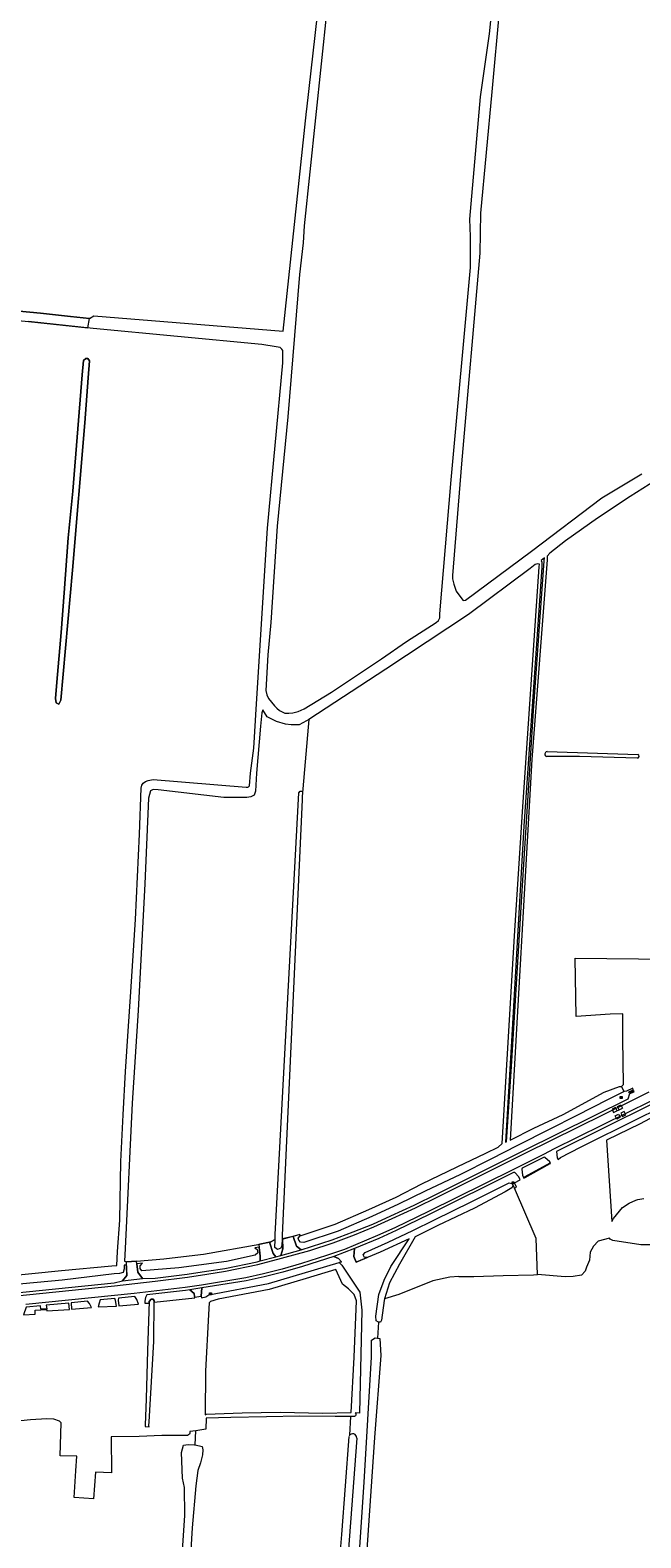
# Model space of a CAD drawing. Header units: metres. Extents: x 209813 to 223847, y 571801 to 587119.
# Tile 409 of 656: x 221261 to 221510, y 578542 to 579156. Entities that reach past the tile are written whole.
import ezdxf
from ezdxf.enums import TextEntityAlignment as Align

# ---------------------------------------------------------------- set-up
doc = ezdxf.new("R2010")
doc.units = ezdxf.units.M
for name, color, linetype, lineweight in [('B-RO-GK-BESCHOEIING_DAMWAND-G', 8, 'GK-BESCHOEIING', 0), ('B-RO-GR-GRAS-GV', 8, 'Continuous', 0), ('B-RO-KL-DATA_CAI-S', 8, 'Continuous', 0), ('B-RO-KL-TELPUNT_TELKAST-S', 8, 'Continuous', 0), ('B-RO-OG-WATER_GREPPEL-GV', 8, 'Continuous', 0), ('B-RO-OG-WEG-GV', 8, 'Continuous', 0), ('B-RO-VH-VERHARDING_PUIN-GV', 8, 'Continuous', 0), ('B-RO-VH-VERHARDING_STRAATBAKSTEEN-GV', 8, 'Continuous', 0), ('B-RO-VW-MARKERING-G', 8, 'Continuous', 0), ('B-RO-VW-VRI-G', 8, 'Continuous', 0)]:
    doc.layers.add(name, color=color, linetype=linetype, lineweight=lineweight)
doc.styles.add('NLCS-ISO', font='txt')
doc.linetypes.add('GK-BESCHOEIING', pattern='A,30,-5,[1,NLCS.shx,S=1,R=0,X=0,Y=0],-5', length=40)

# ---------------------------------------------------------------- blocks, each defined once
blk = doc.blocks.new('SKL-DATA_SIGNAAL_CAIKAST-SO')
at = {"color": 0, "linetype": 'ByBlock', "lineweight": 18}
for points in [[(-2, 2), (2, 2), (2, 1.68), (-2, 1.68)], [(-2, 1.52), (2, 1.52), (2, -2), (-2, -2)]]:
    blk.add_lwpolyline(points, close=True, dxfattribs=at)
at = {"color": 0, "linetype": 'ByBlock', "lineweight": 18, "style": 'NLCS-ISO'}
blk.add_text('cai', height=1.5, dxfattribs=at).set_placement((0, 0), align=Align.MIDDLE_CENTER)
blk = doc.blocks.new('SKL-TELKAST-SO')
at = {"lineweight": 18}
for points in [[(-2, 2), (2, 2), (2, 1.68), (-2, 1.68)], [(-2, 1.52), (2, 1.52), (2, -2), (-2, -2)]]:
    blk.add_lwpolyline(points, close=True, dxfattribs=at)
at = {"lineweight": 18, "style": 'NLCS-ISO'}
blk.add_text('tel', height=1.8, dxfattribs=at).set_placement((0, 0), align=Align.MIDDLE_CENTER)

msp = doc.modelspace()

# ---------------------------------------------------------------- linework, layer by layer
at = {"layer": 'B-RO-GK-BESCHOEIING_DAMWAND-G', "flags": 128}
msp.add_lwpolyline([(221503.446, 578724.18), (221502.354, 578726.322)], dxfattribs=at)
at = {"layer": 'B-RO-GR-GRAS-GV', "flags": 128}
for points in [[(221222.039, 579045.238), (221265.521, 579041.241), (221277.841, 579039.781), (221285.529, 579039.045), (221287.267, 579040.079), (221364.525, 579033.862), (221373.97, 579123.356), (221374.166, 579124.245), (221378.529, 579162.634)], [(221382.229, 579164.747), (221373.076, 579076.726), (221372.594, 579069.78), (221371.134, 579056.923), (221366.326, 578998.93), (221362.072, 578954.434), (221359.422, 578915.175), (221358.193, 578902.072), (221357.46, 578887.471), (221357.825, 578885.81), (221358.519, 578884.247), (221360.943, 578881.239), (221361.883, 578880.286), (221362.938, 578879.383), (221365.096, 578878.3), (221366.808, 578878.27), (221368.355, 578878.404), (221370.576, 578878.968), (221373.026, 578880.042), (221384.157, 578886.924), (221404.577, 578900.388), (221414.702, 578907.463), (221426.828, 578915.2), (221427.808, 578916.015), (221428.34, 578917.138), (221428.314, 578918.767), (221432.989, 578973.381), (221440.836, 579059.774), (221440.763, 579072.379), (221440.518, 579079.519), (221444.925, 579129.328), (221448.522, 579154.935), (221449.486, 579164.343)], [(221452.691, 579165.532), (221449.5, 579131.264), (221444.829, 579081.931), (221444.631, 579065.683), (221437.11, 578979.87), (221433.414, 578934.396), (221433.504, 578933.062), (221433.967, 578930.811), (221434.92, 578927.918), (221437.698, 578924.339), (221438.118, 578924.227), (221438.726, 578924.272), (221465.639, 578944.293), (221494.35, 578965.984), (221510.643, 578975.804)], [(221248.494, 578648.775), (221274.141, 578651.346), (221294.667, 578653.209), (221296.704, 578653.331), (221297.009, 578659.085), (221297.857, 578671.83), (221298.378, 578695.737), (221299.331, 578714.75), (221300.286, 578732.321), (221301.29, 578748.863), (221302.374, 578764.891), (221304.291, 578794.296), (221305.893, 578829.055), (221306.603, 578847.704), (221306.829, 578848.986), (221307.382, 578849.751), (221308.391, 578850.532), (221309.398, 578850.929), (221311.468, 578851.338), (221349.395, 578848.121), (221350.053, 578848.19), (221350.346, 578848.317), (221350.714, 578848.717), (221351.212, 578853.868), (221352.578, 578864.092), (221353.589, 578882.088), (221358.107, 578953.637), (221364.282, 579020.915), (221364.392, 579024.631), (221364.271, 579025.985), (221363.945, 579026.59), (221363.217, 579027.142), (221361.556, 579027.516), (221355.809, 579028.39), (221287.033, 579035.007), (221260.64, 579037.758)], [(221521.386, 578976.268), (221505.907, 578966.48), (221492.59, 578957.777), (221479.527, 578948.543), (221473.146, 578943.458), (221472.021, 578942.283), (221472.03, 578940.782), (221465.76, 578859.473), (221457.039, 578704.441), (221466.598, 578709.253), (221478.568, 578714.853), (221495.285, 578723.969), (221501.551, 578726.348), (221502.354, 578726.322), (221503.126, 578727.111), (221502.852, 578745.717), (221502.848, 578755.865), (221497.795, 578755.733), (221483.825, 578754.781), (221483.507, 578778.593), (221522.164, 578778.095)], [(221374.948, 578875.766), (221374.038, 578875.171), (221371.046, 578873.504), (221367.704, 578873.548), (221365.383, 578873.873), (221361.744, 578874.904), (221357.955, 578876.757), (221356.173, 578879.618), (221355.796, 578878.466), (221355.23, 578872.951), (221353.566, 578853.872), (221353.209, 578846.494), (221352.689, 578844.888), (221351.242, 578844.238), (221349.704, 578844.023), (221340.35, 578844.008), (221313.582, 578847.09), (221311.557, 578847.268), (221310.456, 578846.674), (221309.555, 578843.676), (221308.165, 578808.748), (221305.322, 578757.161), (221302.949, 578719.549), (221300.047, 578660.34), (221299.817, 578655.149), (221300.62, 578654.896), (221304.741, 578655.21), (221315.836, 578656.152), (221326.102, 578657.264), (221331.976, 578658.004), (221354.999, 578662.065), (221359.406, 578663.05), (221360.997, 578663.858), (221361.195, 578663.851), (221361.211, 578665.988), (221370.925, 578845.921), (221371.391, 578846.577), (221372.09, 578846.492), (221372.433, 578846.153)], [(221472.023, 578862.676), (221509.003, 578861.438)], [(221508.82, 578860.042), (221485.205, 578860.617), (221471.913, 578860.595)], [(221517.588, 578715.137), (221509.913, 578711.088), (221496.297, 578704.36), (221498.39, 578671.255), (221499.099, 578672.542), (221502.814, 578676.963), (221505.51, 578678.83), (221508.221, 578680.022), (221508.953, 578680.237), (221511.422, 578680.663)], [(221436.057, 578648.945), (221442.195, 578648.945), (221454.154, 578649.263), (221466.537, 578649.58), (221468.124, 578649.792), (221467.581, 578664.45), (221458.728, 578684.928), (221458.18, 578685.927), (221457.652, 578684.954), (221454.933, 578683.409), (221442.394, 578676.78), (221427.563, 578669.733), (221418.211, 578665.049), (221411.91, 578653.943), (221407.802, 578646.34), (221405.785, 578639.815)], [(221403.275, 578630.324), (221402.437, 578630.825), (221402.252, 578632.797), (221403.484, 578641.61), (221405.639, 578647.403), (221408.287, 578652.949), (221415.757, 578664.259), (221403.988, 578658.795), (221394.217, 578654.77), (221393.334, 578657.11), (221393.514, 578660.314), (221385.168, 578657.121), (221386.999, 578656.269), (221388.233, 578654.856), (221387.296, 578654.579), (221388.38, 578653.568), (221395.68, 578642.515), (221396.529, 578635.158), (221395.53, 578593.227), (221393.754, 578593.405), (221394.026, 578593.075), (221394.042, 578592.545), (221393.967, 578592.216), (221393.6, 578591.962), (221392.076, 578591.942)], [(221514.538, 578661.789), (221510.189, 578661.848), (221498.851, 578663.571), (221497.757, 578664.07), (221497.413, 578664.584), (221492.784, 578663.339), (221490.879, 578661.222), (221489.609, 578658.788), (221489.291, 578655.507), (221488.021, 578652.649), (221487.492, 578651.062), (221486.01, 578649.474), (221482.624, 578648.945), (221479.449, 578648.734), (221468.124, 578649.792)], [(221436.057, 578648.945), (221432.458, 578648.628), (221425.473, 578647.146), (221411.609, 578641.643), (221405.785, 578639.815), (221405.578, 578639.083), (221404.531, 578631.134), (221404.1, 578630.271), (221403.275, 578630.324), (221402.854, 578623.84), (221403.842, 578623.724), (221404.333, 578616.74), (221401.671, 578583.399), (221397.155, 578517.854), (221391.162, 578399.03), (221400.603, 578398.874), (221438.86, 578395.392), (221483.343, 578391.657), (221501.835, 578389.88), (221528.486, 578387.878), (221554.213, 578385.716), (221555.168, 578384.83), (221554.944, 578383.784)], [(221395.3, 578532.574), (221397.533, 578565.209), (221400.518, 578616.125), (221400.509, 578622.969), (221401.943, 578623.947), (221402.854, 578623.84)], [(221391.661, 578584.352), (221392.076, 578591.942), (221385.651, 578591.858), (221371.124, 578591.972), (221357.729, 578591.805), (221343.183, 578591.499), (221333.041, 578591.224), (221332.936, 578586.689), (221328.877, 578586.102)], [(221279.282, 578558.969), (221280.037, 578569.778), (221280.335, 578575.783), (221273.639, 578575.865), (221274.04, 578589.358), (221273.342, 578589.967), (221271.052, 578590.869), (221268.139, 578590.913), (221261.556, 578590.507), (221225.962, 578586.827)], [(221319.075, 578464.673), (221319.206, 578466.092), (221320.814, 578498.37), (221324.396, 578551.588), (221324.278, 578562.977), (221323.481, 578566.778), (221323.003, 578577.278), (221323.805, 578580.193), (221325.713, 578580.443), (221328.298, 578580.381), (221328.629, 578580.312), (221328.877, 578586.102), (221326.446, 578585.75), (221326.485, 578585.063), (221326.337, 578584.716), (221325.531, 578584.194), (221314.993, 578584.112), (221305.858, 578583.718), (221294.419, 578583.677), (221294.456, 578568.941), (221287.959, 578569.225), (221287.204, 578558.416), (221279.282, 578558.969)], [(221328.629, 578580.312), (221331.442, 578579.728), (221331.708, 578578.297), (221331.646, 578576.256), (221330.779, 578573.028), (221329.698, 578569.899), (221328.819, 578563.709), (221327.384, 578546.608), (221326.292, 578528.514), (221324.874, 578497.56), (221323.074, 578464.756), (221322.972, 578464.431), (221322.82, 578464.128)], [(221383.134, 578464.41), (221384.477, 578487.807), (221386.626, 578522.628), (221388.361, 578543.915), (221389.873, 578563.659), (221391.306, 578583.713)], [(221394.432, 578583.144), (221389.39, 578514.391)]]:
    msp.add_lwpolyline(points, dxfattribs=at)
for points in [[(221272.282, 578890.931), (221273.979, 578911.095), (221275.235, 578927.37), (221276.797, 578949.637), (221278.707, 578968.759), (221282.613, 579016.029), (221283.14, 579021.907), (221284.1, 579022.78), (221284.338, 579022.78), (221284.814, 579022.7), (221285.551, 579021.825), (221285.037, 579014.902), (221283.606, 578996.545), (221278.573, 578936.544), (221273.924, 578883.613), (221273.12, 578881.939), (221271.995, 578882.535), (221271.683, 578884.292)], [(221385.656, 578670.288), (221399.42, 578676.151), (221410.576, 578681.184), (221420.98, 578686.578), (221435.316, 578693.581), (221447.034, 578699.174), (221452.143, 578701.64), (221453.67, 578703.058), (221458.692, 578787.582), (221462.05, 578838.142), (221468.795, 578937.841), (221468.963, 578939.03), (221468.247, 578939.064), (221467.132, 578938.781), (221465.111, 578937.202), (221440.033, 578918.434), (221406.246, 578896.243), (221374.948, 578875.766), (221372.279, 578844.341), (221372.282, 578842.958), (221364.019, 578665.748), (221364.031, 578664.145), (221370.938, 578665.946), (221371.235, 578666.05), (221371.424, 578665.51)], [(221334.272, 578638.12), (221334.043, 578633.422), (221332.797, 578610.409), (221332.682, 578592.596), (221333.03, 578592.814), (221347.779, 578593.393), (221363.221, 578593.677), (221380.652, 578593.31), (221392.166, 578593.597), (221393.393, 578616.063), (221394.302, 578639.05), (221393.342, 578641.618), (221391.151, 578643.844), (221388.652, 578645.831), (221385.907, 578651.778), (221373.825, 578648.094), (221358.757, 578643.644), (221337.978, 578639.738), (221334.869, 578638.758)]]:
    msp.add_lwpolyline(points, close=True, dxfattribs=at)
at = {"layer": 'B-RO-GR-GRAS-GV'}
msp.add_arc((221392.841, 578583.277), 1.597, 355.234182, 155.662016, dxfattribs=at)
at = {"layer": 'B-RO-OG-WATER_GREPPEL-GV', "flags": 128}
for points in [[(221197.35, 579042.228), (221197.916, 579042.679), (221198.41, 579042.804), (221229.528, 579040.775), (221260.64, 579037.758), (221284.898, 579035.23), (221285.529, 579039.045), (221277.841, 579039.781), (221265.521, 579041.241), (221222.039, 579045.238), (221206.525, 579045.96), (221198.465, 579046.222), (221197.882, 579046.554), (221197.772, 579046.869)], [(221273.924, 578883.613), (221278.573, 578936.544), (221283.606, 578996.545), (221285.037, 579014.902), (221285.551, 579021.825), (221284.814, 579022.7), (221284.338, 579022.78), (221284.1, 579022.78), (221283.14, 579021.907), (221282.613, 579016.029), (221278.707, 578968.759), (221276.797, 578949.637), (221275.235, 578927.37), (221273.979, 578911.095), (221272.282, 578890.931), (221271.683, 578884.292), (221271.995, 578882.535), (221273.12, 578881.939)], [(221455.023, 578703.613), (221455.419, 578703.776), (221457.49, 578734.436), (221461.901, 578805.916), (221466.527, 578879.3), (221470.853, 578940.349), (221471.007, 578941.557), (221469.577, 578940.532), (221469.892, 578939.777), (221469.845, 578937.704), (221462.614, 578832.338), (221457.5, 578744.789)], [(221463.15, 578689.251), (221473.244, 578694.924), (221473.133, 578695.031), (221462.982, 578689.494), (221462.811, 578689.186)], [(221308.27, 578588.347), (221308.238, 578587.82), (221309.901, 578587.642), (221309.702, 578588.168), (221309.718, 578588.695), (221309.816, 578589.287), (221309.831, 578589.732), (221311.717, 578622.456), (221311.934, 578639.032), (221311.481, 578639.689), (221310.675, 578639.628), (221309.932, 578638.709), (221309.175, 578618.778), (221308.705, 578599.101)]]:
    msp.add_lwpolyline(points, close=True, dxfattribs=at)
at = {"layer": 'B-RO-OG-WATER_GREPPEL-GV'}
for points in [[(221472.023, 578862.676, 0.8264775), (221471.913, 578860.595)], [(221508.82, 578860.042, 0.8732279), (221509.003, 578861.438)]]:
    msp.add_lwpolyline(points, format="xyb", dxfattribs=at)
at = {"layer": 'B-RO-OG-WEG-GV', "flags": 128}
for points in [[(221371.747, 578659.765), (221384.497, 578663.81), (221393.064, 578667.048), (221401.002, 578670.288), (221408.41, 578673.605), (221417.876, 578677.98), (221427.266, 578682.575), (221462.575, 578700.208), (221505.03, 578721.206), (221505.789, 578723.369), (221507.465, 578724.151), (221507.329, 578724.487), (221505.588, 578723.667), (221505.35, 578724.081), (221507.163, 578724.896), (221506.901, 578725.542), (221504.409, 578724.35), (221503.446, 578724.18), (221496.94, 578720.955), (221483.932, 578714.332), (221473.098, 578708.874), (221459.966, 578702.221), (221449.123, 578696.636), (221436.785, 578690.51), (221422.388, 578683.649), (221411.469, 578678.298), (221400.592, 578673.376), (221386.896, 578667.405), (221372.909, 578662.774), (221371.509, 578662.863), (221370.873, 578663.702), (221370.599, 578664.509), (221371.424, 578665.51), (221371.235, 578666.05), (221368.593, 578665.241), (221369.899, 578661.205)], [(221476.473, 578696.515), (221477.482, 578697.321), (221485.598, 578701.601), (221509.082, 578713.204), (221516.944, 578717.09), (221517.935, 578716.84), (221518.12, 578716.95), (221517.882, 578717.352), (221514.713, 578719.145), (221475.864, 578699.818), (221476.192, 578697.227)], [(221470.877, 578697.494), (221461.826, 578693.007), (221461.739, 578692.629), (221462.026, 578690.112), (221462.582, 578688.936), (221463.027, 578689.198), (221462.793, 578689.323), (221462.982, 578689.494), (221473.133, 578695.031), (221473.244, 578694.924), (221473.469, 578694.961), (221473.155, 578695.647), (221471.114, 578697.419)], [(221394.217, 578654.77), (221398.674, 578656.601), (221397.597, 578656.63), (221397.108, 578657.78), (221397.845, 578658.644), (221407.25, 578662.928), (221417.368, 578667.602), (221426.199, 578671.976), (221441.102, 578679.27), (221456.533, 578687.013), (221457.686, 578686.827), (221458.728, 578684.928), (221459.496, 578685.351), (221458.698, 578687.1), (221461.099, 578688.24), (221460.517, 578689.518), (221458.92, 578691.312), (221458.4, 578691.243), (221424.247, 578674.275), (221410.481, 578667.631), (221403.445, 578664.447), (221393.514, 578660.314), (221393.334, 578657.11)], [(221307.114, 578648.093), (221312.266, 578648.253), (221325.337, 578649.887), (221333.237, 578651.029), (221340.711, 578652.234), (221353.82, 578654.912), (221355.114, 578655.26), (221355.149, 578657.169), (221354.702, 578660.832), (221352.979, 578660.554), (221353.887, 578659.853), (221354.104, 578658.541), (221353.03, 578657.532), (221341.318, 578655.084), (221321.981, 578652.414), (221306.909, 578651.273), (221306.246, 578652.108), (221306.173, 578653.306), (221307.093, 578654.339), (221304.875, 578654.07), (221305.316, 578650.691)], [(221359.406, 578663.05), (221358.911, 578662.939), (221360.413, 578658.299), (221361.431, 578656.943), (221363.519, 578657.491), (221364.405, 578660.151), (221364.247, 578664.197), (221364.031, 578664.145), (221363.915, 578661.528), (221363.484, 578660.435), (221362.199, 578659.941), (221361.12, 578660.709), (221361.195, 578663.851), (221360.997, 578663.858)], [(221202.29, 578640.675), (221193.926, 578640.169), (221193.489, 578640.751), (221193.198, 578642.207), (221193.344, 578643.371), (221193.984, 578644.11), (221193.947, 578644.554), (221192.052, 578644.395), (221192.542, 578635.716), (221247.617, 578641.426), (221295.608, 578646.308), (221298.979, 578647.106), (221300.733, 578649.271), (221300.591, 578653.564), (221299.745, 578653.513), (221299.671, 578651.983), (221299.269, 578650.517), (221297.737, 578650.149), (221295.583, 578650.033), (221274.359, 578647.388), (221234.95, 578643.749), (221220.58, 578642.301)], [(221387.296, 578654.579), (221388.233, 578654.856), (221386.999, 578656.269), (221385.168, 578657.121), (221372.304, 578653.038), (221364.319, 578650.721), (221356.758, 578648.767), (221349.431, 578647.191), (221331.377, 578644.243), (221331.113, 578640.924), (221331.232, 578640.276), (221332.976, 578640.598), (221334.184, 578641.479), (221358.437, 578646.028)], [(221297.431, 578640.153), (221297.221, 578639.243), (221297.542, 578637.024), (221305.539, 578637.675), (221304.886, 578639.573), (221303.971, 578640.812)], [(221308.064, 578637.991), (221309.911, 578638.041), (221309.932, 578638.709), (221310.675, 578639.628), (221311.481, 578639.689), (221311.934, 578639.032), (221311.921, 578638.526), (221328.419, 578640.162), (221328.156, 578642.005), (221326.449, 578643.523), (221324.63, 578643.257), (221308.963, 578641.401), (221308.433, 578640.337), (221308.098, 578638.851)], [(221265.601, 578636.946), (221259.801, 578636.362), (221258.681, 578633.308), (221263.415, 578633.52), (221263.377, 578635.254), (221268.203, 578635.464), (221268.225, 578634.951), (221277.386, 578635.5), (221277.179, 578638.113), (221267.936, 578637.181), (221268.203, 578635.741), (221265.75, 578635.606)], [(221278.088, 578638.204), (221278.242, 578635.674), (221286.337, 578636.232), (221285.517, 578637.882), (221284.719, 578638.872)], [(221289.44, 578638.047), (221289.134, 578636.618), (221296.538, 578636.859), (221296.205, 578639.116), (221295.825, 578639.991), (221289.965, 578639.401)]]:
    msp.add_lwpolyline(points, close=True, dxfattribs=at)
at = {"layer": 'B-RO-VH-VERHARDING_PUIN-GV', "flags": 128}
msp.add_lwpolyline([(221326.449, 578643.523), (221328.156, 578642.005), (221328.369, 578640.513), (221331.113, 578640.924), (221331.377, 578644.243)], close=True, dxfattribs=at)
at = {"layer": 'B-RO-VH-VERHARDING_STRAATBAKSTEEN-GV', "flags": 128}
for points in [[(221368.414, 578665.187), (221364.247, 578664.197), (221364.405, 578660.151), (221363.519, 578657.491), (221371.747, 578659.765), (221369.899, 578661.205), (221368.593, 578665.241)], [(221354.999, 578662.065), (221354.561, 578661.987), (221355.149, 578657.169), (221355.114, 578655.26), (221361.431, 578656.943), (221360.413, 578658.299), (221358.911, 578662.939)], [(221307.114, 578648.093), (221305.316, 578650.691), (221304.741, 578655.21), (221300.62, 578654.896), (221300.554, 578654.675), (221300.733, 578649.271), (221298.979, 578647.106)]]:
    msp.add_lwpolyline(points, close=True, dxfattribs=at)
at = {"layer": 'B-RO-VW-MARKERING-G', "flags": 128}
for points in [[(221247.74, 578640.232), (221295.808, 578645.122), (221312.354, 578647.055), (221325.501, 578648.698), (221333.418, 578649.843), (221340.919, 578651.052), (221354.194, 578653.767), (221363.831, 578656.332), (221375.338, 578659.494), (221384.899, 578662.679), (221393.503, 578665.931), (221401.474, 578669.185), (221408.907, 578672.513), (221418.392, 578676.896), (221427.798, 578681.499), (221463.108, 578699.133), (221506, 578720.347), (221513.679, 578724.046)], [(221514.365, 578720.312), (221474.699, 578700.699), (221470.778, 578698.784), (221458.045, 578692.406), (221423.719, 578675.353), (221409.973, 578668.718), (221402.967, 578665.548), (221389.507, 578659.94), (221382.067, 578657.43), (221371.953, 578654.186), (221364.002, 578651.878), (221356.482, 578649.935), (221349.207, 578648.37), (221331.194, 578645.429), (221324.472, 578644.447), (221303.778, 578641.998), (221259.667, 578637.554)]]:
    msp.add_lwpolyline(points, dxfattribs=at)
at = {"layer": 'B-RO-VW-VRI-G', "flags": 128}
for points in [[(221500.525, 578716.367), (221499.833, 578717.701), (221498.475, 578717.018), (221499.146, 578715.656), (221502.803, 578717.522)], [(221501.424, 578716.811), (221500.753, 578718.173), (221502.111, 578718.856), (221502.803, 578717.522)]]:
    msp.add_lwpolyline(points, dxfattribs=at)
for points in [[(221501.133, 578715.068), (221501.825, 578713.734), (221500.446, 578713.023), (221499.775, 578714.385)], [(221502.068, 578715.427), (221502.739, 578714.065), (221504.118, 578714.776), (221503.426, 578716.11)]]:
    msp.add_lwpolyline(points, close=True, dxfattribs=at)

# ---------------------------------------------------------------- block references
at = {"layer": 'B-RO-KL-DATA_CAI-S', "xscale": 0.2, "yscale": 0.2, "zscale": 0.2}
for p in [(221458.13, 578687.048), (221334.855, 578641.836)]:
    msp.add_blockref('SKL-DATA_SIGNAAL_CAIKAST-SO', p, dxfattribs=at)
at = {"layer": 'B-RO-KL-TELPUNT_TELKAST-S', "xscale": 0.2, "yscale": 0.2, "zscale": 0.2}
msp.add_blockref('SKL-TELKAST-SO', (221502.16, 578721.78), dxfattribs=at)

doc.saveas('drawing.dxf')
